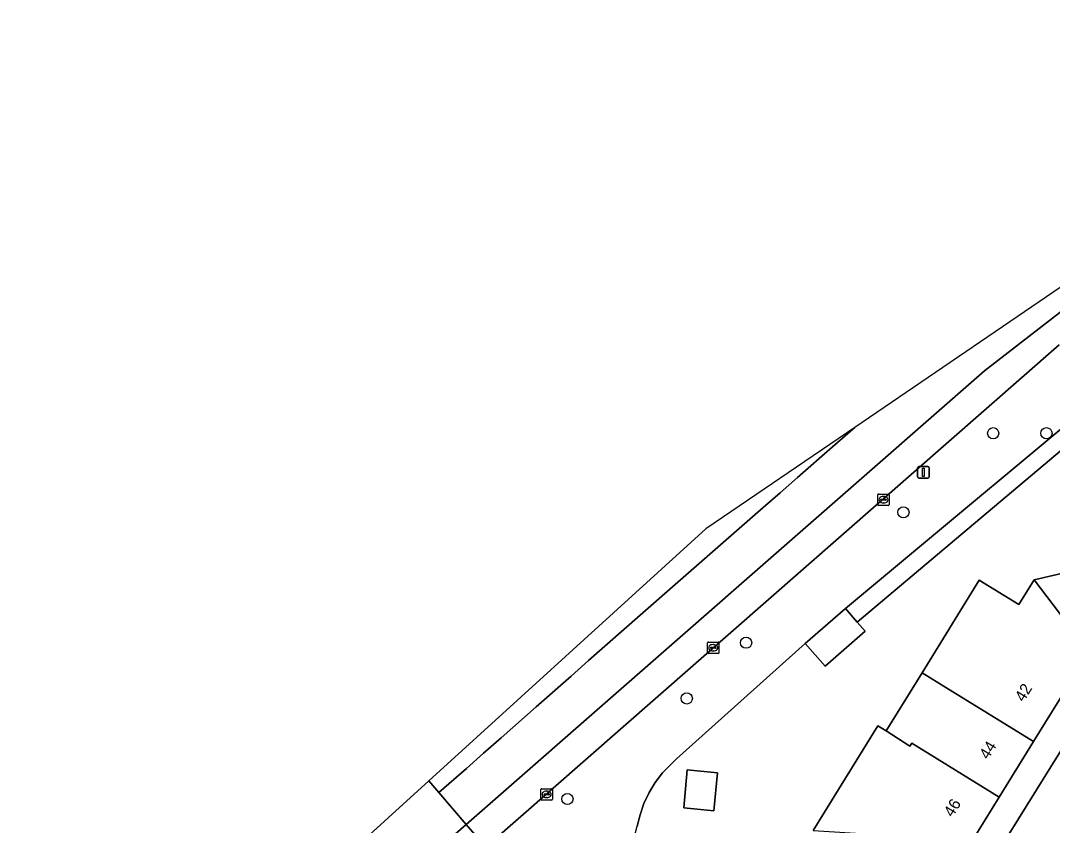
# Model space of a CAD drawing. Extents: x 158031 to 159244, y 380104 to 381214.
# Drawn here: x 158288.9 to 158379, y 381040.5 to 381110.7 of the extents above; entities that cross this region are included whole.
import ezdxf

# ---------------------------------------------------------------- set-up
doc = ezdxf.new("R2010")
doc.units = 0
for name, color, linetype in [('IMGEO_Berm_groen', 7, 'Continuous'), ('IMGEO_Boom', 7, 'Continuous'), ('IMGEO_Erf', 7, 'Continuous'), ('IMGEO_Kolk', 7, 'Continuous'), ('IMGEO_Lichtmast', 7, 'Continuous'), ('IMGEO_Pand', 7, 'Continuous'), ('IMGEO_Pand_nummerreeks', 7, 'Continuous'), ('IMGEO_Rijbaan_regionaal_gesloten', 7, 'Continuous'), ('IMGEO_Voetpad_open', 7, 'Continuous')]:
    doc.layers.add(name, color=color, linetype=linetype)

msp = doc.modelspace()

# ---------------------------------------------------------------- linework, layer by layer
at = {"layer": 'IMGEO_Berm_groen'}
msp.add_lwpolyline([(158379.556, 381082.426), (158338.208, 381046.187), (158329.502, 381038.556), (158332.361, 381035.036), (158335.701, 381030.36), (158338.863, 381025.561), (158342.715, 381040.382), (158342.953, 381041.398), (158343.297, 381042.385), (158343.742, 381043.33), (158344.283, 381044.223), (158344.915, 381045.055), (158346.143, 381046.275), (158357.382, 381056.336), (158360.887, 381059.398), (158386.519, 381080.758)], dxfattribs=at)
at = {"layer": 'IMGEO_Boom'}
for centre in [(158373.783, 381074.712), (158378.433, 381074.713), (158365.954, 381067.804), (158352.214, 381056.417), (158347.034, 381051.553), (158336.619, 381042.769)]:
    msp.add_circle(centre, 0.489, dxfattribs=at)
at = {"layer": 'IMGEO_Erf'}
for points in [[(158386.818, 381079.198), (158361.921, 381058.214), (158362.612, 381057.423), (158359.108, 381054.361), (158357.382, 381056.336), (158346.143, 381046.275), (158344.915, 381045.055), (158344.283, 381044.223), (158343.742, 381043.33), (158343.297, 381042.385), (158342.953, 381041.398), (158342.715, 381040.382)], [(158358.067, 381040.027), (158363.715, 381049.17), (158364.447, 381048.718), (158367.574, 381053.784), (158372.572, 381061.88), (158376.033, 381059.743), (158377.361, 381061.894), (158383.128, 381063.259)], [(158380.582, 381053.083), (158377.309, 381047.779), (158374.319, 381042.932), (158371.265, 381037.983)], [(158379.965, 381025.816), (158378.84, 381025.492), (158376.222, 381036.559), (158375.028, 381036.327), (158374.512, 381038.654), (158383.116, 381052.496)]]:
    msp.add_lwpolyline(points, dxfattribs=at)
msp.add_lwpolyline([(158349.388, 381041.741), (158346.766, 381041.992), (158347.084, 381045.306), (158349.707, 381045.054)], close=True, dxfattribs=at)
at = {"layer": 'IMGEO_Kolk'}
for p, q in [((158363.704, 381068.478), (158363.704, 381069.33)), ((158363.779, 381069.404), (158364.631, 381069.404)), ((158363.963, 381068.898), (158363.963, 381068.91)), ((158364.401, 381068.861), (158364.003, 381068.861)), ((158364.006, 381068.947), (158364.404, 381068.947)), ((158364.192, 381069.184), (158364.217, 381069.184)), ((158364.447, 381068.91), (158364.447, 381068.898)), ((158364.705, 381069.33), (158364.705, 381068.478)), ((158364.631, 381068.404), (158363.779, 381068.404)), ((158364.215, 381068.624), (158364.19, 381068.624)), ((158348.848, 381055.548), (158348.848, 381056.4)), ((158348.923, 381056.474), (158349.775, 381056.474)), ((158349.336, 381056.254), (158349.361, 381056.254)), ((158349.849, 381056.4), (158349.849, 381055.548)), ((158349.775, 381055.474), (158348.923, 381055.474)), ((158349.107, 381055.968), (158349.107, 381055.98)), ((158349.545, 381055.931), (158349.147, 381055.931)), ((158349.15, 381056.017), (158349.548, 381056.017)), ((158349.359, 381055.694), (158349.334, 381055.694)), ((158349.591, 381055.98), (158349.591, 381055.968)), ((158334.377, 381043.669), (158335.229, 381043.669)), ((158334.302, 381042.743), (158334.302, 381043.595)), ((158334.561, 381043.163), (158334.561, 381043.175)), ((158334.999, 381043.126), (158334.601, 381043.126)), ((158334.604, 381043.212), (158335.002, 381043.212)), ((158334.813, 381042.889), (158334.788, 381042.889)), ((158334.79, 381043.449), (158334.815, 381043.449)), ((158335.045, 381043.175), (158335.045, 381043.163)), ((158335.303, 381043.595), (158335.303, 381042.743)), ((158335.229, 381042.669), (158334.377, 381042.669))]:
    msp.add_line(p, q, dxfattribs=at)
for points in [[(158363.704, 381068.478), (158363.704, 381069.33)], [(158363.779, 381069.404), (158364.631, 381069.404)], [(158364.705, 381069.33), (158364.705, 381068.478)], [(158364.631, 381068.404), (158363.779, 381068.404)], [(158348.848, 381055.548), (158348.848, 381056.4)], [(158348.923, 381056.474), (158349.775, 381056.474)], [(158349.849, 381056.4), (158349.849, 381055.548)], [(158349.775, 381055.474), (158348.923, 381055.474)], [(158334.377, 381043.669), (158335.229, 381043.669)], [(158334.302, 381042.743), (158334.302, 381043.595)], [(158335.303, 381043.595), (158335.303, 381042.743)], [(158335.229, 381042.669), (158334.377, 381042.669)]]:
    msp.add_lwpolyline(points, dxfattribs=at)
for centre, radius, start, end in [((158363.781, 381069.328), 0.0765, 91.55205, 178.44795), ((158363.781, 381069.328), 0.0765, 91.55205, 178.44795), ((158364.003, 381068.907), 0.0403, 85.87752, 175.75265), ((158364, 381068.897), 0.0366, 178.93798, 274.71019), ((158364.404, 381068.904), 0.043, 264.86636, 352.45326), ((158364.408, 381068.909), 0.0386, 1.73085, 96.63898), ((158364.629, 381069.328), 0.0765, 1.55205, 88.44795), ((158364.629, 381069.328), 0.0765, 1.55205, 88.44795), ((158363.781, 381068.48), 0.0765, 181.55205, 268.44795), ((158363.781, 381068.48), 0.0765, 181.55205, 268.44795), ((158364.629, 381068.48), 0.0765, 271.55205, 358.44795), ((158364.629, 381068.48), 0.0765, 271.55205, 358.44795), ((158348.925, 381056.398), 0.0765, 91.55205, 178.44795), ((158348.925, 381056.398), 0.0765, 91.55205, 178.44795), ((158349.773, 381056.398), 0.0765, 1.55205, 88.44795), ((158349.773, 381056.398), 0.0765, 1.55205, 88.44795), ((158348.925, 381055.55), 0.0765, 181.55205, 268.44795), ((158348.925, 381055.55), 0.0765, 181.55205, 268.44795), ((158349.147, 381055.977), 0.0403, 85.87752, 175.75265), ((158349.144, 381055.967), 0.0366, 178.93798, 274.71019), ((158349.548, 381055.974), 0.043, 264.86636, 352.45326), ((158349.552, 381055.979), 0.0386, 1.73085, 96.63898), ((158349.773, 381055.55), 0.0765, 271.55205, 358.44795), ((158349.773, 381055.55), 0.0765, 271.55205, 358.44795), ((158334.379, 381043.593), 0.0765, 91.55205, 178.44795), ((158334.379, 381043.593), 0.0765, 91.55205, 178.44795), ((158335.227, 381043.593), 0.0765, 1.55205, 88.44795), ((158335.227, 381043.593), 0.0765, 1.55205, 88.44795), ((158334.379, 381042.745), 0.0765, 181.55205, 268.44795), ((158334.379, 381042.745), 0.0765, 181.55205, 268.44795), ((158334.601, 381043.172), 0.0403, 85.87752, 175.75265), ((158334.598, 381043.162), 0.0366, 178.93798, 274.71019), ((158335.002, 381043.169), 0.043, 264.86636, 352.45326), ((158335.006, 381043.174), 0.0386, 1.73085, 96.63898), ((158335.227, 381042.745), 0.0765, 271.55205, 358.44795), ((158335.227, 381042.745), 0.0765, 271.55205, 358.44795)]:
    msp.add_arc(centre, radius, start, end, dxfattribs=at)
for centre, major_axis, ratio, start_param, end_param in [((158364.191, 381068.904), (-0.387, 0.002), 0.722429, 4.712389, 7.853982), ((158364.216, 381068.904), (-0.39, 0.002), 0.717154, 1.570796, 4.712389), ((158349.335, 381055.974), (-0.387, 0.002), 0.722429, 4.712389, 7.853982), ((158349.36, 381055.974), (-0.39, 0.002), 0.717154, 1.570796, 4.712389), ((158334.789, 381043.169), (-0.387, 0.002), 0.722429, 4.712389, 7.853982), ((158334.814, 381043.169), (-0.39, 0.002), 0.717154, 1.570796, 4.712389)]:
    msp.add_ellipse(centre, major_axis=major_axis, ratio=ratio, start_param=start_param, end_param=end_param, dxfattribs=at)
at = {"layer": 'IMGEO_Lichtmast'}
for p, q in [((158367.192, 381070.9), (158367.192, 381071.7)), ((158367.192, 381071.7), (158367.192, 381070.9)), ((158367.292, 381071.8), (158368.082, 381071.8)), ((158368.082, 381071.8), (158367.292, 381071.8)), ((158368.182, 381071.7), (158368.182, 381070.9)), ((158368.182, 381070.9), (158368.182, 381071.7)), ((158368.082, 381070.8), (158367.292, 381070.8)), ((158367.292, 381070.8), (158368.082, 381070.8))]:
    msp.add_line(p, q, dxfattribs=at)
msp.add_lwpolyline([(158367.612, 381071.675), (158367.762, 381071.675), (158367.762, 381070.925), (158367.612, 381070.925), (158367.612, 381071.675)], dxfattribs=at)
for centre, start, end in [((158367.292, 381071.7), 90, 180), ((158367.292, 381071.7), 90, 180), ((158368.082, 381071.7), 0, 90), ((158368.082, 381071.7), 360, 90), ((158367.292, 381070.9), 180, 270), ((158367.292, 381070.9), 180, 270), ((158368.082, 381070.9), 270, 0), ((158368.082, 381070.9), 270, 0)]:
    msp.add_arc(centre, 0.1, start, end, dxfattribs=at)
at = {"layer": 'IMGEO_Pand'}
for points in [[(158377.361, 381061.894), (158382.344, 381055.362), (158384.63, 381056.947), (158384.834, 381056.088), (158390.564, 381057.445), (158388.504, 381066.136), (158382.768, 381064.778), (158383.128, 381063.259)], [(158377.361, 381061.894), (158376.033, 381059.743), (158372.572, 381061.88), (158367.574, 381053.784), (158369.66, 381052.497), (158377.309, 381047.779), (158380.582, 381053.083), (158379.776, 381053.581), (158382.344, 381055.362)], [(158362.612, 381057.423), (158361.921, 381058.214), (158360.887, 381059.398), (158357.382, 381056.336), (158359.108, 381054.361)], [(158374.319, 381042.932), (158377.309, 381047.779), (158369.66, 381052.497), (158367.574, 381053.784), (158364.447, 381048.718), (158366.501, 381047.377), (158366.669, 381047.65)], [(158374.319, 381042.932), (158366.669, 381047.65), (158366.501, 381047.377), (158364.447, 381048.718), (158363.715, 381049.17), (158358.067, 381040.027), (158363.15, 381039.7), (158364.544, 381033.813), (158370.874, 381035.321), (158370.069, 381038.721), (158371.265, 381037.983)], [(158346.766, 381041.992), (158349.388, 381041.741), (158349.707, 381045.054), (158347.084, 381045.306)]]:
    msp.add_lwpolyline(points, close=True, dxfattribs=at)
at = {"layer": 'IMGEO_Rijbaan_regionaal_gesloten'}
for points in [[(158413.825, 381110.745), (158361.695, 381075.218)], [(158361.695, 381075.218), (158361.289, 381074.859), (158359.75, 381073.529), (158356.699, 381070.839), (158355.197, 381069.515), (158353.694, 381068.217), (158352.07, 381066.802), (158349.039, 381064.162), (158346.03, 381061.497), (158342.958, 381058.812), (158338.453, 381054.873), (158336.948, 381053.503), (158333.889, 381050.808), (158330.831, 381048.113), (158329.303, 381046.767), (158327.801, 381045.444), (158325.399, 381043.328), (158327.79, 381040.547), (158373.028, 381080.17), (158382.823, 381087.764), (158389.479, 381092.337), (158396.35, 381096.478)], [(158396.35, 381096.478), (158389.479, 381092.337), (158382.823, 381087.764), (158373.028, 381080.17), (158327.79, 381040.547), (158329.502, 381038.556), (158338.208, 381046.187), (158379.556, 381082.426)], [(158361.695, 381075.218), (158348.697, 381066.36), (158324.516, 381044.355), (158325.399, 381043.328), (158327.801, 381045.444), (158329.303, 381046.767), (158330.831, 381048.113), (158333.889, 381050.808), (158336.948, 381053.503), (158338.453, 381054.873), (158342.958, 381058.812), (158346.03, 381061.497), (158349.039, 381064.162), (158352.07, 381066.802), (158353.694, 381068.217), (158355.197, 381069.515), (158356.699, 381070.839), (158359.75, 381073.529), (158361.289, 381074.859), (158361.695, 381075.218)], [(158324.125, 381033.876), (158326.443, 381035.894), (158327.249, 381036.594), (158329.502, 381038.556), (158327.79, 381040.547), (158300.063, 381016.167)]]:
    msp.add_lwpolyline(points, dxfattribs=at)
msp.add_lwpolyline([(158288.884, 381011.928), (158289.359, 381011.35), (158291.608, 381008.614), (158294.031, 381010.759), (158294.788, 381011.44), (158297.001, 381013.433), (158300.063, 381016.167), (158327.79, 381040.547), (158325.399, 381043.328), (158324.516, 381044.355), (158306.439, 381027.904)], close=True, dxfattribs=at)
at = {"layer": 'IMGEO_Voetpad_open'}
for points in [[(158386.519, 381080.758), (158360.887, 381059.398), (158361.921, 381058.214), (158386.818, 381079.198)], [(158383.116, 381052.496), (158374.512, 381038.654), (158375.028, 381036.327), (158376.222, 381036.559), (158378.84, 381025.492), (158379.965, 381025.816)]]:
    msp.add_lwpolyline(points, dxfattribs=at)

# ---------------------------------------------------------------- texts
at = {"layer": 'IMGEO_Pand_nummerreeks'}
for s, p in [('42', (158376.448, 381051.184)), ('44', (158373.344, 381046.153)), ('46', (158370.239, 381041.119))]:
    msp.add_text(s, height=1, rotation=58.32459, dxfattribs=at).set_placement(p)

doc.saveas('drawing.dxf')
